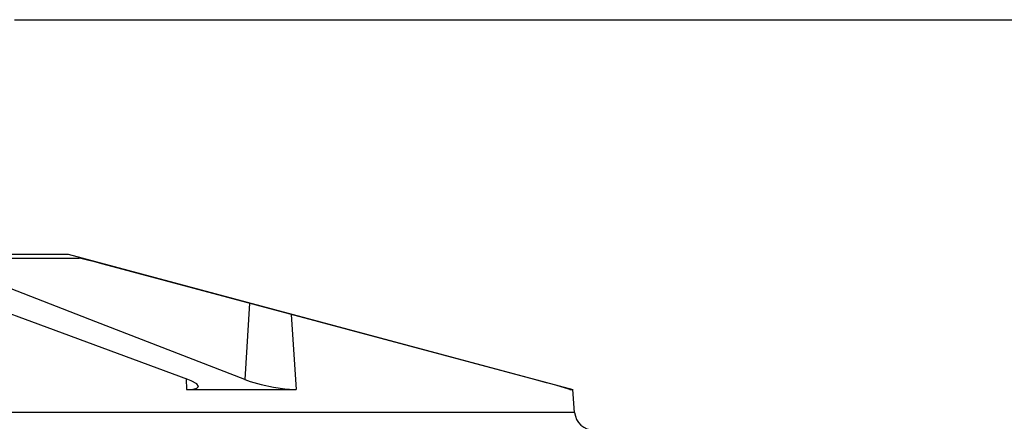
# Model space of a CAD drawing. Extents: x -169 to 6736, y -208 to 3022.
# Tile 386 of 656: x 1795.24 to 1798.39, y 984.76 to 986.04. Entities that reach past the tile are written whole.
import ezdxf

# ---------------------------------------------------------------- set-up
doc = ezdxf.new("R2010")
doc.units = 0
doc.header["$MEASUREMENT"] = 0
doc.layers.add('SPILL-BUCKET', color=1, linetype='CONTINUOUS')

msp = doc.modelspace()

# ---------------------------------------------------------------- linework, layer by layer
at = {"layer": 'SPILL-BUCKET', "linetype": 'Continuous'}
for p, q in [((1795.223, 986.04108), (1799.40764, 986.04108)), ((1795.17616, 985.29159), (1795.39476, 985.29159)), ((1795.1822, 985.27872), (1795.25577, 985.27872)), ((1795.25577, 985.27872), (1795.31766, 985.27872)), ((1795.31766, 985.27872), (1795.36746, 985.27872)), ((1795.36746, 985.27872), (1795.40487, 985.27872)), ((1795.39476, 985.29159), (1797.00727, 984.85952)), ((1795.40487, 985.27872), (1795.42964, 985.27872)), ((1795.43027, 985.27868), (1795.42964, 985.27872)), ((1795.43902, 985.27705), (1795.43027, 985.27868)), ((1795.27776, 985.07595), (1794.77863, 985.26012)), ((1795.48293, 985.07595), (1795.00658, 985.26012)), ((1795.45602, 985.27304), (1795.43902, 985.27705)), ((1795.47944, 985.26711), (1795.45602, 985.27304)), ((1795.506, 985.26012), (1795.47944, 985.26711)), ((1796.19577, 985.07595), (1795.506, 985.26012)), ((1795.97428, 985.13509), (1795.95921, 984.89151)), ((1796.1073, 985.09958), (1796.12314, 984.85952)), ((1795.77686, 984.89151), (1795.27776, 985.07595)), ((1795.95921, 984.89151), (1795.48293, 985.07595)), ((1796.88547, 984.89151), (1796.19577, 985.07595)), ((1795.77117, 984.89362), (1795.77313, 984.85952)), ((1795.78735, 984.88734), (1795.77686, 984.89151)), ((1795.80526, 984.87761), (1795.78735, 984.88734)), ((1795.81121, 984.86941), (1795.80526, 984.87761)), ((1795.80529, 984.86342), (1795.81121, 984.86941)), ((1795.95921, 984.89151), (1795.97664, 984.88539)), ((1795.97664, 984.88539), (1796.0118, 984.87556)), ((1796.0118, 984.87556), (1796.05036, 984.8674)), ((1796.92406, 984.88112), (1796.88547, 984.89151)), ((1796.95648, 984.87225), (1796.92406, 984.88112)), ((1796.98094, 984.86537), (1796.95648, 984.87225)), ((1795.77313, 984.85952), (1795.78829, 984.86009)), ((1795.77313, 984.85952), (1795.95416, 984.85952)), ((1795.78829, 984.86009), (1795.80529, 984.86342)), ((1795.95416, 984.85952), (1796.12314, 984.85952)), ((1796.05036, 984.8674), (1796.08704, 984.86192)), ((1796.08704, 984.86192), (1796.11744, 984.8596)), ((1796.11744, 984.8596), (1796.12314, 984.85952)), ((1796.99549, 984.861), (1796.98094, 984.86537)), ((1796.99874, 984.85952), (1796.99549, 984.861)), ((1796.99872, 984.85979), (1796.99874, 984.85952)), ((1796.99874, 984.85952), (1797.00514, 984.85952)), ((1797.00514, 984.85952), (1797.00727, 984.85952)), ((1797.01366, 984.78649), (1797.00727, 984.85952)), ((1795.27176, 984.78649), (1795.09264, 984.78649)), ((1795.44482, 984.78649), (1795.27176, 984.78649)), ((1795.61124, 984.78649), (1795.44482, 984.78649)), ((1795.77049, 984.78649), (1795.61124, 984.78649)), ((1795.92205, 984.78649), (1795.77049, 984.78649)), ((1796.06542, 984.78649), (1795.92205, 984.78649)), ((1796.20013, 984.78649), (1796.06542, 984.78649)), ((1796.32575, 984.78649), (1796.20013, 984.78649)), ((1796.44187, 984.78649), (1796.32575, 984.78649)), ((1796.5481, 984.78649), (1796.44187, 984.78649)), ((1796.6441, 984.78649), (1796.5481, 984.78649)), ((1796.72955, 984.78649), (1796.6441, 984.78649)), ((1796.80419, 984.78649), (1796.72955, 984.78649)), ((1796.86776, 984.78649), (1796.80419, 984.78649)), ((1796.92005, 984.78649), (1796.86776, 984.78649)), ((1796.96091, 984.78649), (1796.92005, 984.78649)), ((1796.99018, 984.78649), (1796.96091, 984.78649)), ((1797.00778, 984.78649), (1796.99018, 984.78649)), ((1797.01366, 984.78649), (1797.00778, 984.78649))]:
    msp.add_line(p, q, dxfattribs=at)
msp.add_arc((1797.07588, 984.79193), 0.06246, 185, 270, dxfattribs=at)

doc.saveas('drawing.dxf')
